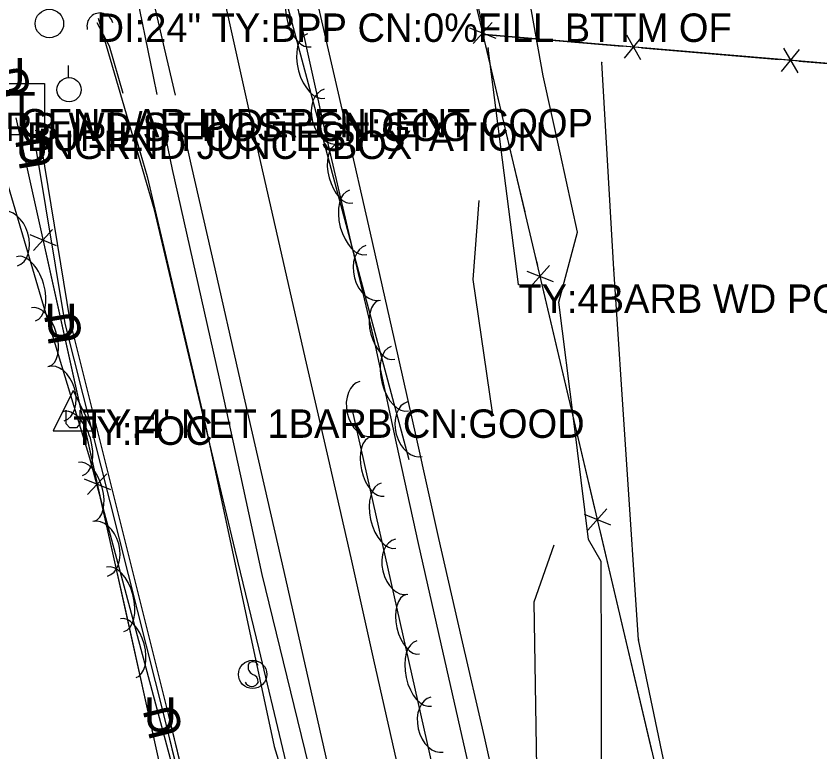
# Model space of a CAD drawing. Extents: x 954793 to 988390, y 1867850 to 1924428.
# Drawn here: x 957967.9 to 958109.2, y 1918868.6 to 1918997.9 of the extents above; entities that cross this region are included whole.
import ezdxf

# ---------------------------------------------------------------- set-up
doc = ezdxf.new("R2010")
doc.units = 0
for name, color, linetype in [('Default', 7, 'Continuous'), ('S_CROSS_DRAIN', 7, 'Continuous'), ('S_DITCHLINE', 7, 'Continuous'), ('S_EDGE_PAVEMENT', 7, 'Continuous'), ('S_FENCE', 7, 'Continuous'), ('S_FENCE_ANNOT', 7, 'Continuous'), ('S_FIBER_OPTIC_CABLE', 7, 'Continuous'), ('S_MISC_STRUCTURES_ANNOT', 7, 'Continuous'), ('S_MSC_PT_SYM', 7, 'Continuous'), ('S_PAVEMENT_CROWN', 7, 'Continuous'), ('S_SHOULDER', 7, 'Continuous'), ('S_SIDE_DRAIN_ANNOT', 7, 'Continuous'), ('S_SIGN', 7, 'Continuous'), ('S_STREAM', 7, 'Continuous'), ('S_SURVEY_TEXT_ANNOT', 7, 'Continuous'), ('S_TELEPHONE_UTILITIES', 7, 'Continuous'), ('S_TELEPHONE_UTILITIES_ANNOT', 7, 'Continuous'), ('S_TREE', 7, 'Continuous'), ('S_UNDERGROUND_CABLE', 7, 'Continuous'), ('S_UTILITY_POLE', 7, 'Continuous'), ('S_UTILITY_POLE_ANNOT', 7, 'Continuous'), ('S_UTL_PT_SYM', 7, 'Continuous')]:
    doc.layers.add(name, color=color, linetype=linetype)

msp = doc.modelspace()

# ---------------------------------------------------------------- linework, layer by layer
at = {"layer": 'S_CROSS_DRAIN'}
msp.add_arc((957982.68, 1918996.1), 2.3, 14.3077, 194.6369, dxfattribs=at)
at = {"layer": 'S_DITCHLINE'}
for points in [[(958070.82, 1918865.48), (958070.78, 1918883.74), (958070.74, 1918902.01), (958068.53, 1918905.88), (958065.93, 1918926.72), (958063.33, 1918947.56), (958066.58, 1918959.89), (958063.57, 1918973.61), (958060.55, 1918987.33), (958057.68, 1919003.43), (958054.81, 1919019.52), (958051.94, 1919035.62), (958049.07, 1919051.72)], [(958018.98, 1918851.73), (958014.8, 1918869.16), (958010.63, 1918886.6), (958006.45, 1918904.03), (958002.28, 1918921.46), (957997.26, 1918942.64), (957992.23, 1918963.81), (957987.32, 1918980.63), (957982.41, 1918997.45)], [(958051.64, 1918928.18), (958048.25, 1918951.57), (958049.29, 1918965.42)], [(958082.33, 1918753.29), (958079.3, 1918771.97), (958076.28, 1918790.65), (958072.07, 1918809.43), (958067.87, 1918828.21), (958063.66, 1918846.99), (958059.45, 1918865.77), (958059.2, 1918880.36), (958058.96, 1918894.95), (958062.47, 1918904.94)]]:
    msp.add_lwpolyline(points, dxfattribs=at)
at = {"layer": 'S_EDGE_PAVEMENT'}
for points in [[(958073.63, 1918751.12), (958068.78, 1918772.47), (958063.92, 1918793.82), (958059.67, 1918812.63), (958055.41, 1918831.45), (958051.01, 1918850.71), (958046.61, 1918869.97), (958042.63, 1918887.58), (958038.66, 1918905.19), (958034.81, 1918922.83), (958030.95, 1918940.47), (958026.59, 1918959.08), (958022.22, 1918977.68), (958017.81, 1918997.8), (958013.4, 1919017.92), (958008.64, 1919038.76), (958003.89, 1919059.59), (957998.54, 1919083.05), (957993.18, 1919106.5), (957988.27, 1919128.06)], [(957995.95, 1918983.93), (957994.04, 1918992.24), (957989.35, 1919012.62), (957984.65, 1919033.76), (957979.94, 1919054.9), (957974.66, 1919077.89), (957969.38, 1919100.89), (957964.69, 1919122.32)], [(958044.85, 1918767.74), (958040.07, 1918789.11), (958035.83, 1918807.76), (958031.59, 1918826.4), (958027.34, 1918845.46), (958023.1, 1918864.51), (958019.07, 1918882.38), (958015.04, 1918900.26), (958011.06, 1918917.67), (958007.07, 1918935.08), (958002.9, 1918953.47), (957998.72, 1918971.86), (957997.58, 1918976.84)]]:
    msp.add_lwpolyline(points, dxfattribs=at)
at = {"layer": 'S_FENCE'}
for p, q in [((958051.57, 1918996.74), (958048.24, 1918993.01)), ((958047.59, 1918995.8), (958052.23, 1918993.95)), ((958117.02, 1918988.97), (958050.26, 1918994.6)), ((958074.82, 1918990.47), (958078.02, 1918994.31)), ((958075.17, 1918994.55), (958077.68, 1918990.23)), ((958102.76, 1918992.22), (958105.28, 1918987.9)), ((958102.42, 1918988.14), (958105.62, 1918991.98)), ((957974.34, 1918960.35), (957970.97, 1918956.68)), ((957970.35, 1918959.48), (957974.96, 1918957.55)), ((958057.66, 1918953.06), (958062.3, 1918951.21)), ((958061.65, 1918954), (958058.32, 1918950.27)), ((957983.87, 1918917.44), (957980.5, 1918913.77)), ((957979.88, 1918916.57), (957984.5, 1918914.64)), ((958067.73, 1918910.32), (958072.38, 1918908.47)), ((958071.72, 1918911.26), (958068.39, 1918907.53))]:
    msp.add_line(p, q, dxfattribs=at)
for points in [[(957974.36, 1919315.42), (958171.6, 1918478.59)], [(958150.53, 1918989.17), (958117.02, 1918988.97), (958050.26, 1918994.6), (958037.56, 1919052.81)], [(958150.53, 1918989.17), (958117.02, 1918988.97), (958050.26, 1918994.6), (958037.56, 1919052.81)], [(958050.26, 1918994.6), (958074.43, 1918992.56)], [(958050.37, 1918992.93), (958054.95, 1918973.5)], [(958056.19, 1918950.7), (958050.9, 1918992.2)], [(958056.19, 1918950.7), (958050.9, 1918992.2)], [(958077.85, 1918992.27), (958102.03, 1918990.23)], [(958182.47, 1918428.27), (958168.98, 1918489.39), (958149.71, 1918571.03), (958130.27, 1918653.88), (958115.07, 1918722.41), (958097.92, 1918790.7), (958082.23, 1918864.68), (958077.32, 1918888.27), (958072.99, 1918953.38), (958070.84, 1918989.72)], [(958182.47, 1918428.27), (958168.98, 1918489.39), (958149.71, 1918571.03), (958130.27, 1918653.88), (958115.07, 1918722.41), (958097.92, 1918790.7), (958082.23, 1918864.68), (958077.32, 1918888.27), (958072.99, 1918953.38), (958070.84, 1918989.72)], [(958105.45, 1918989.94), (958117.02, 1918988.97)], [(957967.89, 1918979.97), (957993.18, 1918866.14), (957945.84, 1918856.07)], [(957967.89, 1918979.97), (957972.22, 1918960.46)], [(958054.95, 1918973.5), (958057.31, 1918963.46)], [(957973.09, 1918956.56), (957977.42, 1918937.06)], [(958059.16, 1918955.63), (958059.53, 1918954.08)], [(958060.44, 1918950.19), (958065.02, 1918930.76)], [(957977.42, 1918937.06), (957981.76, 1918917.56)], [(958065.02, 1918930.76), (958069.6, 1918911.34)], [(957982.62, 1918913.65), (957986.96, 1918894.15)], [(958070.51, 1918907.45), (958075.09, 1918888.03)], [(957986.96, 1918894.15), (957990.66, 1918877.49)], [(958075.09, 1918888.03), (958079.67, 1918868.6)]]:
    msp.add_lwpolyline(points, dxfattribs=at)
at = {"layer": 'S_FIBER_OPTIC_CABLE'}
for p, q in [((957977.46, 1918944.28), (957972.46, 1918974.7)), ((957994.75, 1918874.93), (957977.46, 1918944.28)), ((958008.27, 1918819.52), (957994.75, 1918874.93))]:
    msp.add_line(p, q, dxfattribs=at)
msp.add_lwpolyline([(958086.4, 1918476.93), (958069.53, 1918547.59), (958063.1, 1918595.21), (958047, 1918664.2), (958028.3, 1918748.06), (958008.27, 1918819.52), (957994.75, 1918874.93), (957977.46, 1918944.28), (957972.46, 1918974.7)], dxfattribs=at)
msp.add_lwpolyline([(958086.4, 1918476.93), (958069.53, 1918547.59), (958063.1, 1918595.21), (958047, 1918664.2), (958028.3, 1918748.06), (958008.27, 1918819.52), (957994.75, 1918874.93), (957977.46, 1918944.28), (957972.46, 1918974.7)], dxfattribs=at)
at = {"layer": 'S_MSC_PT_SYM'}
for points in [[(958050.26, 1918994.6), (958050.26, 1918994.65), (958050.26, 1918994.6), (958050.21, 1918994.6), (958050.26, 1918994.6), (958050.26, 1918994.55), (958050.26, 1918994.6), (958050.31, 1918994.6)], [(958050.9, 1918992.2), (958050.9, 1918992.25), (958050.9, 1918992.2), (958050.85, 1918992.2), (958050.9, 1918992.2), (958050.9, 1918992.15), (958050.9, 1918992.2), (958050.95, 1918992.2)], [(958070.84, 1918989.72), (958070.84, 1918989.77), (958070.84, 1918989.72), (958070.79, 1918989.72), (958070.84, 1918989.72), (958070.84, 1918989.67), (958070.84, 1918989.72), (958070.89, 1918989.72)], [(957969.84, 1918979.17), (957969.84, 1918979.22), (957969.84, 1918979.17), (957969.79, 1918979.17), (957969.84, 1918979.17), (957969.84, 1918979.12), (957969.84, 1918979.17), (957969.89, 1918979.17)], [(957971.43, 1918977.74), (957971.43, 1918977.79), (957971.43, 1918977.74), (957971.38, 1918977.74), (957971.43, 1918977.74), (957971.43, 1918977.69), (957971.43, 1918977.74), (957971.48, 1918977.74)], [(958072.99, 1918953.38), (958072.99, 1918953.43), (958072.99, 1918953.38), (958072.94, 1918953.38), (958072.99, 1918953.38), (958072.99, 1918953.33), (958072.99, 1918953.38), (958073.04, 1918953.38)], [(958056.19, 1918950.7), (958056.19, 1918950.75), (958056.19, 1918950.7), (958056.14, 1918950.7), (958056.19, 1918950.7), (958056.19, 1918950.65), (958056.19, 1918950.7), (958056.24, 1918950.7)], [(957979.63, 1918928.74), (957979.63, 1918928.79), (957979.63, 1918928.74), (957979.58, 1918928.74), (957979.63, 1918928.74), (957979.63, 1918928.69), (957979.63, 1918928.74), (957979.68, 1918928.74)], [(958077.32, 1918888.27), (958077.32, 1918888.32), (958077.32, 1918888.27), (958077.27, 1918888.27), (958077.32, 1918888.27), (958077.32, 1918888.22), (958077.32, 1918888.27), (958077.37, 1918888.27)]]:
    msp.add_lwpolyline(points, dxfattribs=at)
for points in [[(958050.26, 1918994.6), (958050.21, 1918994.58), (958050.26, 1918994.6), (958050.27, 1918994.55), (958050.26, 1918994.6), (958050.3, 1918994.61), (958050.26, 1918994.6), (958050.24, 1918994.64)], [(958050.26, 1918994.6), (958050.21, 1918994.58), (958050.26, 1918994.6), (958050.27, 1918994.55), (958050.26, 1918994.6), (958050.3, 1918994.61), (958050.26, 1918994.6), (958050.24, 1918994.64)], [(958050.9, 1918992.2), (958050.85, 1918992.19), (958050.9, 1918992.2), (958050.91, 1918992.15), (958050.9, 1918992.2), (958050.95, 1918992.21), (958050.9, 1918992.2), (958050.9, 1918992.25)], [(958050.9, 1918992.2), (958050.85, 1918992.19), (958050.9, 1918992.2), (958050.91, 1918992.15), (958050.9, 1918992.2), (958050.95, 1918992.21), (958050.9, 1918992.2), (958050.9, 1918992.25)], [(958070.84, 1918989.72), (958070.79, 1918989.72), (958070.84, 1918989.72), (958070.84, 1918989.67), (958070.84, 1918989.72), (958070.89, 1918989.72), (958070.84, 1918989.72), (958070.83, 1918989.77)], [(958070.84, 1918989.72), (958070.79, 1918989.72), (958070.84, 1918989.72), (958070.84, 1918989.67), (958070.84, 1918989.72), (958070.89, 1918989.72), (958070.84, 1918989.72), (958070.83, 1918989.77)], [(957969.84, 1918979.17), (957969.84, 1918979.22), (957969.84, 1918979.17), (957969.79, 1918979.17), (957969.84, 1918979.17), (957969.84, 1918979.12), (957969.84, 1918979.17), (957969.89, 1918979.17)], [(957969.84, 1918979.17), (957969.84, 1918979.22), (957969.84, 1918979.17), (957969.79, 1918979.17), (957969.84, 1918979.17), (957969.84, 1918979.12), (957969.84, 1918979.17), (957969.89, 1918979.17)], [(957971.43, 1918977.74), (957971.43, 1918977.79), (957971.43, 1918977.74), (957971.38, 1918977.74), (957971.43, 1918977.74), (957971.43, 1918977.69), (957971.43, 1918977.74), (957971.48, 1918977.74)], [(957971.43, 1918977.74), (957971.43, 1918977.79), (957971.43, 1918977.74), (957971.38, 1918977.74), (957971.43, 1918977.74), (957971.43, 1918977.69), (957971.43, 1918977.74), (957971.48, 1918977.74)], [(958072.99, 1918953.38), (958072.94, 1918953.38), (958072.99, 1918953.38), (958072.99, 1918953.33), (958072.99, 1918953.38), (958073.04, 1918953.39), (958072.99, 1918953.38), (958072.99, 1918953.43)], [(958072.99, 1918953.38), (958072.94, 1918953.38), (958072.99, 1918953.38), (958072.99, 1918953.33), (958072.99, 1918953.38), (958073.04, 1918953.39), (958072.99, 1918953.38), (958072.99, 1918953.43)], [(958056.19, 1918950.7), (958056.14, 1918950.69), (958056.19, 1918950.7), (958056.19, 1918950.65), (958056.19, 1918950.7), (958056.24, 1918950.71), (958056.19, 1918950.7), (958056.18, 1918950.75)], [(958056.19, 1918950.7), (958056.14, 1918950.69), (958056.19, 1918950.7), (958056.19, 1918950.65), (958056.19, 1918950.7), (958056.24, 1918950.71), (958056.19, 1918950.7), (958056.18, 1918950.75)], [(957979.63, 1918928.74), (957979.63, 1918928.79), (957979.63, 1918928.74), (957979.58, 1918928.74), (957979.63, 1918928.74), (957979.63, 1918928.69), (957979.63, 1918928.74), (957979.68, 1918928.74)], [(957979.63, 1918928.74), (957979.63, 1918928.79), (957979.63, 1918928.74), (957979.58, 1918928.74), (957979.63, 1918928.74), (957979.63, 1918928.69), (957979.63, 1918928.74), (957979.68, 1918928.74)], [(958077.32, 1918888.27), (958077.27, 1918888.26), (958077.32, 1918888.27), (958077.32, 1918888.22), (958077.32, 1918888.27), (958077.37, 1918888.27), (958077.32, 1918888.27), (958077.31, 1918888.31)], [(958077.32, 1918888.27), (958077.27, 1918888.26), (958077.32, 1918888.27), (958077.32, 1918888.22), (958077.32, 1918888.27), (958077.37, 1918888.27), (958077.32, 1918888.27), (958077.31, 1918888.31)]]:
    msp.add_lwpolyline(points, close=True, dxfattribs=at)
at = {"layer": 'S_PAVEMENT_CROWN'}
msp.add_lwpolyline([(958061.66, 1918748.46), (958056.79, 1918770.18), (958051.93, 1918791.91), (958047.72, 1918809.94), (958043.52, 1918827.98), (958039.18, 1918847.41), (958034.83, 1918866.85), (958030.82, 1918884.74), (958026.81, 1918902.64), (958022.81, 1918920.12), (958018.81, 1918937.61), (958014.57, 1918956.17), (958010.34, 1918974.73), (958005.79, 1918995.26), (958001.24, 1919015.79), (957996.51, 1919036.58), (957991.77, 1919057.37), (957986.47, 1919080.55), (957981.17, 1919103.72), (957976.32, 1919125.24)], dxfattribs=at)
at = {"layer": 'S_SHOULDER'}
for points in [[(957992.71, 1918984.07), (957992.06, 1918987.24), (957988.72, 1919003.57), (957985.63, 1919012.2), (957981.83, 1919032.01), (957976.47, 1919054.46), (957971.2, 1919077.27), (957965.92, 1919100.07), (957961.02, 1919121.37), (957956.11, 1919142.67), (957956.01, 1919143.11)], [(958077.33, 1918752.15), (958072.45, 1918773.33), (958067.57, 1918794.51), (958063.31, 1918813.05), (958059.05, 1918831.58), (958054.63, 1918851.41), (958050.22, 1918871.23), (958046.21, 1918888.65), (958042.21, 1918906.07), (958038.33, 1918923.54), (958034.45, 1918941.01), (958030.19, 1918959.73), (958025.92, 1918978.45), (958021.32, 1918998.55), (958016.72, 1919018.64), (958011.96, 1919039.58), (958007.19, 1919060.51), (958001.88, 1919083.62), (957996.57, 1919106.73), (957991.61, 1919128.51)], [(958022.5, 1918851.54), (958019.96, 1918863.79), (958015.57, 1918881.76), (958011.17, 1918899.73), (958007.41, 1918917.09), (958003.64, 1918934.45), (957999.52, 1918952.68), (957995.4, 1918970.91), (957994.24, 1918976.57)]]:
    msp.add_lwpolyline(points, dxfattribs=at)
at = {"layer": 'S_SIGN'}
msp.add_circle((958009.5, 1918882.18), 2.49, dxfattribs=at)
for centre, radius, start, end in [((958010.19, 1918883.51), 1.5, 167.1196, 241.9813), ((958009.58, 1918883.45), 0.95, 16.5258, 156.8957), ((958009.09, 1918880.84), 1.4, 358.6529, 73.7063), ((958009.35, 1918881.36), 1.28, 204.641, 335.359)]:
    msp.add_arc(centre, radius, start, end, dxfattribs=at)
at = {"layer": 'S_STREAM'}
for points in [[(957982.15, 1918996.7), (957984.27, 1918992.61), (957986.68, 1918984.31)], [(957988.9, 1918976.71), (957990.95, 1918969.64), (958001.03, 1918926.73), (958013.29, 1918869.5), (958019.41, 1918849.49)]]:
    msp.add_lwpolyline(points, dxfattribs=at)
at = {"layer": 'S_TELEPHONE_UTILITIES'}
msp.add_lwpolyline([(957963.91, 1918977.01), (957963.91, 1918986.01), (957972.91, 1918986.01), (957972.91, 1918977.01)], close=True, dxfattribs=at)
at = {"layer": 'S_TREE'}
for points in [[(958037, 1918919.86), (958004.52, 1919041.33), (958006.46, 1919063.95), (958011.32, 1919083.06), (958022.03, 1919102.29), (958052.72, 1919117.37), (958078.09, 1919113.95), (958106.69, 1919109.11), (958127.05, 1919104.81), (958140.78, 1919087.74), (958140.55, 1919071.53), (958134.27, 1919060.55), (958137.15, 1919041.68), (958154.01, 1919034.86), (958178.09, 1919038.99), (958197.29, 1919040.2), (958222.87, 1919034.31), (958242.92, 1919023.4)], [(957791.9, 1918983.25), (957839.08, 1918990.2), (957855.66, 1918986.98), (957869.17, 1918973.61), (957882.38, 1918959.45), (957894.07, 1918957.15), (957905.28, 1918958.21), (957927.73, 1918962.61), (957931.06, 1918963.65), (957945.95, 1918971.19), (957956.21, 1918976), (957965.02, 1918972.97), (957972.6, 1918947.45), (957980.86, 1918920.26), (958014.34, 1918795.37)], [(958108.38, 1918591.9), (958056.97, 1918795.57), (958027.05, 1918928.63)]]:
    msp.add_lwpolyline(points, dxfattribs=at)
for centre, major_axis, ratio in [((958018.4, 1918997.64), (1.38, -5.17), 0.540699), ((958020.69, 1918989.08), (1.52, -5.67), 0.55008), ((958023.33, 1918980.2), (1.28, -4.79), 0.685311), ((958025.74, 1918970.18), (1.38, -5.17), 0.540699), ((958028.03, 1918961.61), (1.52, -5.67), 0.55008), ((957966.76, 1918958.74), (-1.41, 4.75), 0.685311), ((958030.68, 1918952.73), (1.28, -4.79), 0.685311), ((957969.65, 1918949.94), (-1.67, 5.63), 0.55008), ((957972.21, 1918941.44), (-1.55, 5.12), 0.540699), ((958033.08, 1918942.71), (1.38, -5.17), 0.540699), ((958035.37, 1918934.14), (1.52, -5.67), 0.55008), ((957974.96, 1918931.5), (-1.44, 4.74), 0.685311), ((958029.44, 1918928.84), (1.09, -4.83), 0.685311), ((958038.02, 1918925.27), (1.28, -4.79), 0.685311), ((957977.9, 1918922.72), (-1.71, 5.62), 0.55008), ((958031.44, 1918918.73), (1.17, -5.22), 0.540699), ((957980.28, 1918914.25), (-1.38, 5.16), 0.540699), ((958033.39, 1918910.08), (1.29, -5.73), 0.55008), ((957982.69, 1918904.23), (-1.28, 4.79), 0.685311), ((958035.68, 1918901.1), (1.09, -4.83), 0.685311), ((957985.34, 1918895.36), (-1.52, 5.67), 0.55008), ((958037.68, 1918890.99), (1.17, -5.22), 0.540699), ((957987.64, 1918886.79), (-1.38, 5.16), 0.540699), ((958039.63, 1918882.34), (1.29, -5.73), 0.55008), ((958041.91, 1918873.37), (1.09, -4.83), 0.685311)]:
    msp.add_ellipse(centre, major_axis=major_axis, ratio=ratio, start_param=3.141593, end_param=6.283185, dxfattribs=at)
at = {"layer": 'S_UNDERGROUND_CABLE'}
for p, q in [((957976.56, 1918943.84), (957971.49, 1918974.6)), ((957994, 1918874.68), (957976.56, 1918943.84)), ((957977.96, 1918932.04), (957974.43, 1918924.95)), ((957977.96, 1918932.04), (957981.44, 1918924.95)), ((957976.76, 1918926.19), (957976.76, 1918928.63)), ((957979.12, 1918928.63), (957979.12, 1918926.19)), ((957977.38, 1918925.53), (957976.76, 1918926.19)), ((957979.12, 1918926.19), (957978.58, 1918925.53)), ((957974.43, 1918924.95), (957981.44, 1918924.95)), ((957978.58, 1918925.53), (957977.38, 1918925.53)), ((958007.58, 1918819.01), (957994, 1918874.68))]:
    msp.add_line(p, q, dxfattribs=at)
msp.add_lwpolyline([(958085.45, 1918476.62), (958068.67, 1918547.46), (958061.96, 1918595.23), (958046.14, 1918664.06), (958027.72, 1918747.98), (958007.58, 1918819.01), (957994, 1918874.68), (957976.56, 1918943.84), (957971.49, 1918974.6)], dxfattribs=at)
msp.add_lwpolyline([(958085.45, 1918476.62), (958068.67, 1918547.46), (958061.96, 1918595.23), (958046.14, 1918664.06), (958027.72, 1918747.98), (958007.58, 1918819.01), (957994, 1918874.68), (957976.56, 1918943.84), (957971.49, 1918974.6)], dxfattribs=at)
at = {"layer": 'S_UTILITY_POLE'}
msp.add_line((957977.13, 1918987.05), (957977.13, 1918989.16), dxfattribs=at)
for centre, radius in [((957973.79, 1918996.54), 2.5), ((957977.25, 1918984.91), 2.13)]:
    msp.add_circle(centre, radius, dxfattribs=at)
at = {"layer": 'S_UTL_PT_SYM'}
for points in [[(957972.46, 1918974.7), (957972.41, 1918974.7), (957972.46, 1918974.7), (957972.47, 1918974.66), (957972.46, 1918974.7), (957972.51, 1918974.71), (957972.46, 1918974.7), (957972.45, 1918974.75)], [(957972.46, 1918974.7), (957972.41, 1918974.7), (957972.46, 1918974.7), (957972.47, 1918974.66), (957972.46, 1918974.7), (957972.51, 1918974.71), (957972.46, 1918974.7), (957972.45, 1918974.75)], [(957977.46, 1918944.28), (957977.41, 1918944.27), (957977.46, 1918944.28), (957977.46, 1918944.23), (957977.46, 1918944.28), (957977.51, 1918944.28), (957977.46, 1918944.28), (957977.45, 1918944.32)], [(957977.46, 1918944.28), (957977.41, 1918944.27), (957977.46, 1918944.28), (957977.46, 1918944.23), (957977.46, 1918944.28), (957977.51, 1918944.28), (957977.46, 1918944.28), (957977.45, 1918944.32)], [(957994.75, 1918874.93), (957994.7, 1918874.91), (957994.75, 1918874.93), (957994.77, 1918874.88), (957994.75, 1918874.93), (957994.8, 1918874.94), (957994.75, 1918874.93), (957994.74, 1918874.97)], [(957994.75, 1918874.93), (957994.7, 1918874.91), (957994.75, 1918874.93), (957994.77, 1918874.88), (957994.75, 1918874.93), (957994.8, 1918874.94), (957994.75, 1918874.93), (957994.74, 1918874.97)]]:
    msp.add_lwpolyline(points, close=True, dxfattribs=at)
for points in [[(957972.46, 1918974.7), (957972.46, 1918974.75), (957972.46, 1918974.7), (957972.41, 1918974.7), (957972.46, 1918974.7), (957972.46, 1918974.65), (957972.46, 1918974.7), (957972.51, 1918974.7)], [(957977.46, 1918944.28), (957977.46, 1918944.33), (957977.46, 1918944.28), (957977.41, 1918944.28), (957977.46, 1918944.28), (957977.46, 1918944.23), (957977.46, 1918944.28), (957977.51, 1918944.28)], [(957994.75, 1918874.93), (957994.75, 1918874.98), (957994.75, 1918874.93), (957994.7, 1918874.93), (957994.75, 1918874.93), (957994.75, 1918874.88), (957994.75, 1918874.93), (957994.8, 1918874.93)]]:
    msp.add_lwpolyline(points, dxfattribs=at)

# ---------------------------------------------------------------- texts
at = {"layer": 'Default'}
for rotation, p in [(360, (957963.79, 1918984.47)), (101.0505, (957970.61, 1918983.94)), (360, (957967.86, 1918972.06)), (99.3656, (957974.59, 1918971.44)), (360, (957972.94, 1918941.3)), (99.3656, (957979.67, 1918940.68)), (360, (957990.37, 1918872.13)), (104.15, (957997.36, 1918871.78))]:
    msp.add_text('U', height=6, rotation=rotation, dxfattribs=at).set_placement(p)
at = {"layer": 'S_FENCE_ANNOT'}
msp.add_text('TY:4BARB WD POSTS CN:POOR', height=5, dxfattribs=at).set_placement((958056.19, 1918945.7))
at = {"layer": 'S_MISC_STRUCTURES_ANNOT'}
for s, p in [('BURIED FOC TEST STATION', (957969.84, 1918974.17)), ('INGRND JUNCT BOX', (957971.43, 1918972.74))]:
    msp.add_text(s, height=5, dxfattribs=at).set_placement(p)
at = {"layer": 'S_SIDE_DRAIN_ANNOT'}
msp.add_text('DI:24" TY:BPP CN:0%FILL BTTM OF', height=5, dxfattribs=at).set_placement((957982.08, 1918993.31))
at = {"layer": 'S_SURVEY_TEXT_ANNOT'}
for s, p in [("4' NET 6 BARB WD/ST POST CN:GOO", (957929.43, 1918975.89)), ("TY:4' NET 1BARB CN:GOOD", (957979.63, 1918923.74))]:
    msp.add_text(s, height=5, dxfattribs=at).set_placement(p)
at = {"layer": 'S_TELEPHONE_UTILITIES'}
msp.add_text('T', height=6, rotation=360, dxfattribs=at).set_placement((957966.47, 1918978.51))
at = {"layer": 'S_TELEPHONE_UTILITIES_ANNOT'}
msp.add_text('CENT AR INDEPENDENT COOP', height=5, dxfattribs=at).set_placement((957968.63, 1918976.52))
at = {"layer": 'S_UTILITY_POLE_ANNOT'}
msp.add_text('TY:FOC', height=5, dxfattribs=at).set_placement((957977.96, 1918922.51))

doc.saveas('drawing.dxf')
